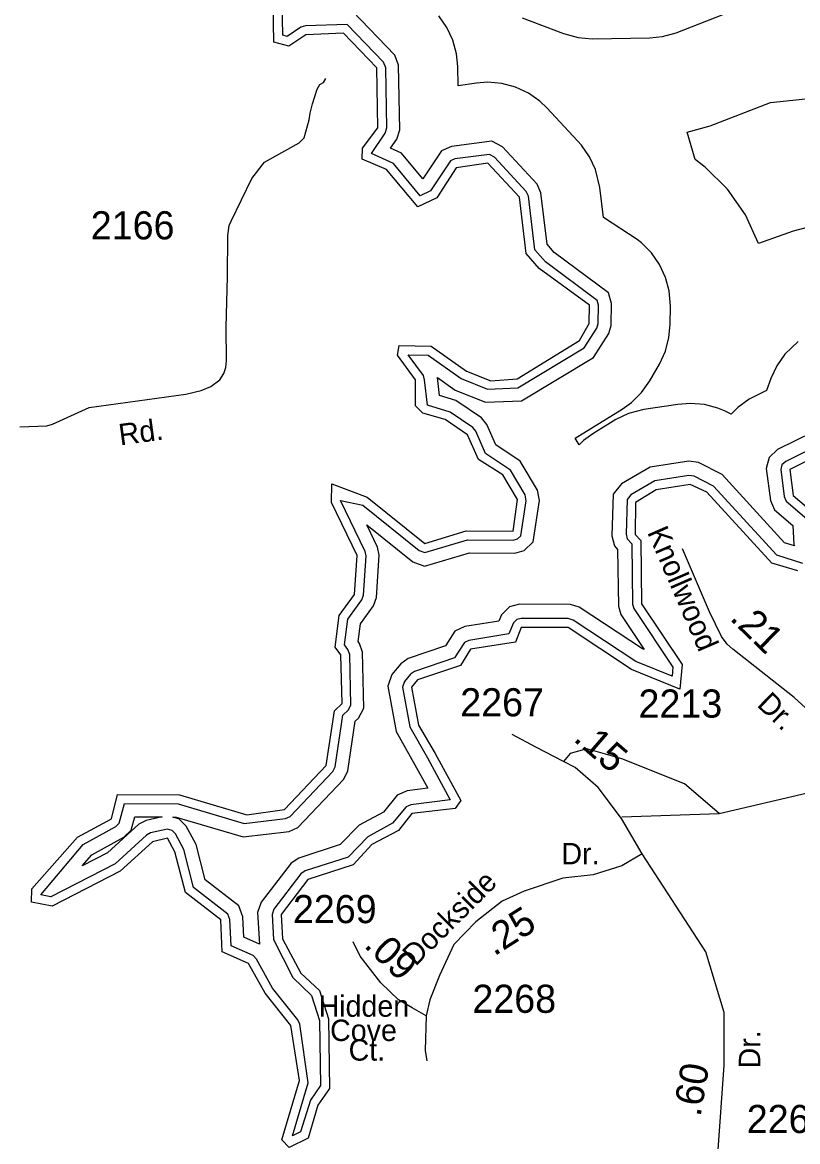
# Model space of a CAD drawing. Extents: x 1473865 to 1648260, y 639067 to 773536.
# Drawn here: x 1606874 to 1610318, y 689997 to 694968 of the extents above; entities that cross this region are included whole.
import ezdxf

# ---------------------------------------------------------------- set-up
doc = ezdxf.new("R2010")
doc.units = 0
for name, color, linetype in [('Exist Hydrographic Buffer Line', 7, 'Continuous'), ('Exist Hydrographic Creek Double Shore', 7, 'Continuous'), ('Exist Hydrographic Lake Shore', 7, 'Continuous'), ('Exist Road Non-System Type 51', 7, 'Continuous'), ('Exist Road Secondary Mileage Hundredths English Label', 7, 'Continuous'), ('Exist Road Secondary Type 51 Attributed', 7, 'Continuous'), ('Exist Road Secondary Type 51 Label', 7, 'Continuous'), ('Exist Road Secondary Type 51 Number Label', 7, 'Continuous')]:
    doc.layers.add(name, color=color, linetype=linetype)

msp = doc.modelspace()

# ---------------------------------------------------------------- linework, layer by layer
at = {"layer": 'Exist Hydrographic Buffer Line'}
for points in [[(1608317.4, 694959.2), (1608131.6, 694953), (1608110.6, 694946.1), (1608050.7, 694905.4), (1608030.5, 694910.7), (1608026.1, 695133.4)], [(1608352.8, 691863.9), (1608367.8, 691878), (1608391.3, 691921.7), (1608385.3, 692170.5), (1608372.2, 692209.2), (1608365.6, 692218.4), (1608375.6, 692296.3), (1608433.8, 692376.6), (1608446.8, 692413), (1608458.7, 692602.1), (1608452, 692636.6), (1608403.9, 692736.1), (1608608.8, 692571.8), (1608660.4, 692553.5), (1608859.9, 692611.8), (1609061.3, 692610.8), (1609103.9, 692622.2), (1609142.6, 692661), (1609171, 692844.8), (1609162.3, 692889.8), (1609085.3, 693019.4), (1608977.7, 693092.2), (1608938.1, 693182.4), (1608913.4, 693212), (1608799.5, 693289), (1608727, 693311.2), (1608717.7, 693390.6), (1608717.7, 693390.6), (1608796.4, 693334.7), (1608930.8, 693281.5), (1609091.5, 693287.3), (1609411.4, 693479.5), (1609479.8, 693586.7), (1609489.5, 693621.7), (1609490.6, 693719), (1609478.3, 693766.4), (1609236.7, 693946.5), (1609205.4, 693982.6), (1609177.9, 694211.3), (1609161.5, 694249), (1609007.1, 694415.1), (1608960.3, 694440.6), (1608779.7, 694417.3), (1608736.7, 694398), (1608653.8, 694273), (1608558.8, 694387.2), (1608510, 694409.9), (1608537.1, 694449.9), (1608550.7, 694490.7), (1608545.3, 694777.2), (1608528.4, 694822.4), (1608341.1, 695017.4)], [(1609094.7, 694987.5), (1609277.7, 694918.2), (1609342.7, 694900.4), (1609405.2, 694894.9), (1609662, 694899.8), (1609717.7, 694905.2), (1609778.3, 694921.4), (1610092.6, 695044)], [(1608297.6, 691890.8), (1608321.6, 691913.4), (1608333.5, 691935.5), (1608328.1, 692160.4), (1608320.6, 692182.6), (1608305.7, 692203.1), (1608320.5, 692318.1), (1608382.5, 692403.6), (1608390, 692424.6), (1608401, 692598.4), (1608397.1, 692618.3), (1608287.3, 692845.2), (1608386.1, 692824), (1608637.1, 692622.7), (1608662.1, 692613.9), (1608851.9, 692669.3), (1609054, 692668.3), (1609074.1, 692673.7), (1609088.7, 692688.3), (1609112.7, 692843.7), (1609107.8, 692869), (1609042.5, 692979.1), (1608931.7, 693053.9), (1608888.8, 693151.9), (1608874.5, 693168.9), (1608774.5, 693236.6), (1608674.3, 693267.3), (1608661.2, 693379.8), (1608655.7, 693400.1), (1608587.7, 693491.8), (1608677, 693489.9), (1608824, 693385.6), (1608940.8, 693339.3), (1609074.7, 693344.2), (1609370.2, 693521.8), (1609426.7, 693610.4), (1609432.2, 693629.9), (1609433.1, 693712), (1609427.8, 693732.5), (1609197.4, 693904.2), (1609150.4, 693958.3), (1609121.9, 694196.1), (1609112.8, 694217.1), (1608971.4, 694369.2), (1608949.2, 694381.3), (1608795.5, 694361.5), (1608775.4, 694352.4), (1608687.6, 694220), (1608641.8, 694197.6), (1608522.9, 694340.5), (1608424.6, 694386.2), (1608485.1, 694475.5), (1608493.1, 694499.5), (1608488.1, 694766.2), (1608478.8, 694791.1), (1608317.4, 694959.2)], [(1610320.6, 693550.1), (1610261.4, 693493.9), (1610225.4, 693442.6), (1610199.1, 693386.1), (1610179.4, 693332.5), (1610123.6, 693304.9), (1610103.1, 693294), (1610051.7, 693257.9), (1610022.3, 693228.5), (1609992.7, 693242.2), (1609964.3, 693253.9), (1609903.7, 693270.1), (1609841.1, 693275.6), (1609786.4, 693271.5), (1609635.4, 693248.2), (1609567, 693230.7), (1609510.1, 693204.1), (1609408.2, 693140.9), (1609366.8, 693111), (1609347.6, 693091.9), (1609330.5, 693120.9), (1609538.8, 693249.8), (1609580.5, 693280), (1609624.9, 693324.4), (1609660.9, 693375.8), (1609704, 693450.6), (1609730.4, 693507.3), (1609746.6, 693567.9), (1609752.2, 693626), (1609753.2, 693708.1), (1609747.6, 693775), (1609731.4, 693835.6), (1609704.9, 693892.5), (1609668.9, 693943.8), (1609624.5, 693988.2), (1609604.7, 694003.6), (1609455.5, 694101.3), (1609439.6, 694234.3), (1609420.4, 694314.5), (1609393.9, 694371.4), (1609357.9, 694422.8), (1609205.8, 694587.1), (1609173.5, 694617.7), (1609122.1, 694653.7), (1609065.2, 694680.2), (1609004.6, 694696.4), (1608942.2, 694701.9), (1608891.4, 694698.4), (1608809.6, 694686.7), (1608808, 694772.2), (1608802.7, 694828), (1608786.4, 694888.6), (1608759.9, 694945.5), (1608723.9, 694996.9)], [(1610395, 694066.1), (1610297.5, 694039.9), (1610144.9, 693986.1), (1610086, 694112.5), (1610006, 694226.7), (1609907.4, 694325.3), (1609863.5, 694359.6), (1609826.7, 694480.6), (1609928.8, 694508), (1610197, 694612.4), (1610381.5, 694631.5)], [(1610385.3, 693147.8), (1610229, 693070.6), (1610192.1, 693035.9), (1610178.9, 692986.5), (1610197, 692844.7), (1610215.5, 692802.7), (1610296.8, 692733), (1610301.7, 692648.8), (1610303.8, 692643.4), (1610260.4, 692657.2), (1609983.4, 692959.5), (1609877.1, 693013.1), (1609834.6, 693019), (1609662.4, 692992.6), (1609535.2, 692917.9), (1609498, 692872.1), (1609492.7, 692687.5), (1609504, 692643.7), (1609518.5, 692627.2), (1609522.1, 692375.4), (1609532.2, 692338.3), (1609636.2, 692182.5), (1609628.4, 692185.6), (1609348.3, 692371.2), (1609308.6, 692383.1), (1609082.1, 692384.1), (1609037.4, 692372.2), (1609001.8, 692336.5), (1608990.3, 692308.4), (1608839.2, 692284.2), (1608795.1, 692264), (1608753.1, 692198.3), (1608587.7, 692142.2), (1608555.1, 692119.8), (1608516, 692071.3), (1608498, 692020.2), (1608534.4, 691817.9), (1608618, 691670.4), (1608674.8, 691566.3), (1608582.8, 691555.1), (1608538.9, 691536.2), (1608477.8, 691460.4), (1608369.6, 691402.4), (1608286.5, 691316), (1608102.1, 691256.6), (1608067.6, 691233.5), (1607934.9, 691060.5), (1607919.2, 691014.4), (1607928.2, 690874.7)], [(1610436, 693102.4), (1610265.4, 693018.1), (1610248.5, 693002.2), (1610243.2, 692982.2), (1610258.5, 692861.8), (1610267.6, 692841.3), (1610358.3, 692763.5)], [(1610341.2, 692565.2), (1610225.2, 692602.1), (1609944.6, 692908.3), (1609858, 692951.9), (1609835, 692955.2), (1609684, 692931.9), (1609577, 692869.2), (1609560.5, 692848.9), (1609556.1, 692694.6), (1609561.5, 692674), (1609581.3, 692651.3), (1609585.1, 692384.4), (1609590.5, 692364.9), (1609763.9, 692105), (1609760.3, 692064.4), (1609598.9, 692129.4), (1609321.2, 692313.3), (1609299.2, 692319.9), (1609090.2, 692320.9), (1609070.1, 692315.5), (1609055.5, 692300.8), (1609035.4, 692251.6), (1608857.7, 692223.2), (1608838.3, 692214.3), (1608794.4, 692145.6), (1608616.3, 692085.2), (1608598.5, 692073), (1608572, 692040.1), (1608563.2, 692015), (1608594.7, 691839.7), (1608673.3, 691701.1), (1608774.9, 691514.8), (1608599.5, 691493.4), (1608578.3, 691484.3), (1608519, 691410.8), (1608408.2, 691351.4), (1608321, 691260.8), (1608129.9, 691199.1), (1608111.4, 691186.8), (1607991.4, 691030.2), (1607983.1, 691005.9), (1607990.2, 690894.9), (1608075.7, 690726.1), (1608159.2, 690645.5), (1608194.2, 690535.7), (1608198, 690245.7), (1608154.1, 690181.6), (1608109.8, 690040.5), (1608074.2, 690023.1), (1608143.4, 690257.7), (1608106.6, 690518.8), (1608098.3, 690537.7), (1607985.4, 690678.5), (1607914.1, 690808.2), (1607899.1, 690823.5), (1607801, 690867.1), (1607796.1, 690983.5), (1607786.7, 691007.5), (1607634.4, 691126.4), (1607590.8, 691294.6), (1607554.1, 691363.7), (1607539.1, 691379), (1607519.1, 691384.4), (1607443.4, 691368.3), (1607424.9, 691358.7), (1607286, 691230.7), (1607001.2, 691084.8), (1606955.6, 691093.9), (1607144.3, 691317.4), (1607289.2, 691396.3), (1607304.8, 691411.4), (1607328.2, 691499), (1607566.2, 691497), (1607859.8, 691410.5), (1608043.5, 691432.1), (1608063.9, 691441.1), (1608253.1, 691640.7), (1608263.5, 691661.2), (1608297.6, 691890.8)], [(1607542.8, 691438.6), (1607557.5, 691438.5), (1607854.8, 691350.9), (1608059.1, 691375), (1608098.3, 691392.3), (1608301.5, 691606.6), (1608320, 691643.3), (1608352.8, 691863.9)], [(1607494.7, 691439), (1607423.5, 691423.9), (1607391, 691407.1), (1607252.2, 691279.2), (1607140.2, 691221.8), (1607182, 691271.2), (1607324.2, 691348.7), (1607357.1, 691380.7), (1607373, 691440.1), (1607494.7, 691439)], [(1607928.2, 690874.7), (1607857.9, 690905.9), (1607854.1, 690995.7), (1607835.5, 691043.7), (1607686.1, 691160.3), (1607645.7, 691316), (1607601.9, 691398.5), (1607569.8, 691431.4), (1607542.8, 691438.6)]]:
    msp.add_lwpolyline(points, dxfattribs=at)
at = {"layer": 'Exist Hydrographic Creek Double Shore'}
msp.add_lwpolyline([(1608300.2, 694919.5), (1608133.2, 694913), (1608058.1, 694862), (1607991.2, 694879.8), (1607986.1, 695132.6)], dxfattribs=at)
at = {"layer": 'Exist Hydrographic Lake Shore'}
for points in [[(1609170.1, 693874.5), (1609112.2, 693941.3), (1609082.1, 694191.4), (1608942.1, 694341.9), (1608801.1, 694321.8), (1608715.1, 694189), (1608631.1, 694148), (1608492.1, 694314.9), (1608384.1, 694359.8), (1608385.2, 694409), (1608453.1, 694499.5), (1608448.1, 694765.5), (1608300.2, 694919.5)], [(1610319.1, 692531.7), (1610203.2, 692566.9), (1609915.2, 692881.3), (1609841.1, 692915.6), (1609690.1, 692892.4), (1609598.2, 692835.2), (1609596.1, 692694.1), (1609621.1, 692667.3), (1609625.1, 692384.9), (1609805.2, 692115.4), (1609795.1, 692007.3), (1609580.1, 692093.7), (1609299.1, 692279.9), (1609090.1, 692280.8), (1609064.1, 692215.7), (1608864.1, 692183.7), (1608821.1, 692112.3), (1608629.1, 692047.3), (1608603.1, 692015), (1608634.1, 691847), (1608708.1, 691720.8), (1608822.1, 691511.6), (1608796.1, 691476.1), (1608604.1, 691453.7), (1608545.1, 691379.4), (1608427.1, 691316.2), (1608343.1, 691225.9), (1608142.1, 691161.1), (1608023.1, 691005.9), (1608030.1, 690897.5), (1608111.1, 690744.9), (1608194.1, 690667.7), (1608234, 690542.2), (1608238, 690233.5), (1608187.1, 690159), (1608143.1, 690012.2), (1608059, 689971.2), (1608027, 690004.7), (1608105.1, 690269), (1608067, 690512.6), (1607952.1, 690656.2), (1607879.1, 690788.9), (1607762.1, 690840.5), (1607756.1, 690981.8), (1607599.1, 691103.1), (1607552, 691284.6), (1607519.1, 691344.3), (1607452.1, 691329.3), (1607309.1, 691197.6), (1607007.1, 691042.8), (1606915.1, 691061.1), (1606916.1, 691120.2), (1607119.1, 691349.1), (1607270.1, 691431.4), (1607297.1, 691539.2), (1607572.1, 691536.9), (1607871.1, 691448.9), (1608038.1, 691471.7), (1608224.1, 691668.2), (1608260.1, 691910.4), (1608294.1, 691942.5), (1608288.1, 692159.3), (1608264.1, 692192.6), (1608282.1, 692333.3), (1608350.1, 692427.1), (1608361.1, 692600.9), (1608247.1, 692836.2), (1608248.1, 692918.3), (1608406.1, 692859.3), (1608662.1, 692653.9), (1608846.1, 692709.3), (1609054.2, 692708.3), (1609073.1, 692849), (1609008.1, 692958.7), (1608900.2, 693026.6), (1608852.1, 693135.8), (1608752.1, 693203.5), (1608653.2, 693231.8), (1608620.2, 693265.3), (1608621.1, 693380.1), (1608540.1, 693490.1), (1608548.1, 693532.6), (1608690.1, 693529.7), (1608847.2, 693418.2), (1608955.1, 693376.6), (1609072.1, 693384.1), (1609349.1, 693555.8), (1609392.2, 693630.4), (1609393.1, 693712.5), (1609170.1, 693874.5)], [(1610468.1, 693073.6), (1610283.1, 692982.2), (1610298.1, 692867), (1610397.1, 692782.9)]]:
    msp.add_lwpolyline(points, dxfattribs=at)
at = {"layer": 'Exist Road Non-System Type 51'}
for points in [[(1607801.1, 694085.5), (1607893.7, 694275.1), (1607949.1, 694347.6), (1608103.4, 694433.4), (1608125.7, 694455.1), (1608148.3, 694534.9), (1608152.5, 694564.8), (1608162.8, 694606.8), (1608183.3, 694670.7), (1608195.3, 694692.6), (1608211.3, 694700.5), (1608221.5, 694718.3)], [(1609970.2, 691454.2), (1609815.8, 691586.6), (1609536.4, 691697), (1609382, 691741.1), (1609307.3, 691721.5), (1609277.9, 691684.7)], [(1609970.2, 691454.2), (1610361.6, 691546.1)], [(1609536.4, 691439.4), (1609970.2, 691454.2)], [(1608667.6, 690556.5), (1608663.9, 690401.2), (1608670.9, 690355.7)]]:
    msp.add_lwpolyline(points, dxfattribs=at)
at = {"layer": 'Exist Road Secondary Type 51 Attributed'}
for points in [[(1606862.9, 693171.2), (1606982.5, 693175.6), (1607008.4, 693183.3), (1607171, 693258.2), (1607599.6, 693317.2), (1607667.6, 693333.6), (1607711.7, 693350.4), (1607752, 693380), (1607768.3, 693407.8), (1607778.5, 693435.9), (1607781.1, 693464.4), (1607779.7, 693613.7), (1607785.2, 693837.7), (1607786.6, 694021.6), (1607792.9, 694065.7), (1607801.1, 694085.5)], [(1610504.2, 691785.8), (1610302.7, 691970.2), (1610030, 692183.9), (1610004.3, 692206.1), (1609980.3, 692240.2), (1609927.2, 692350.7), (1609806.4, 692629.2)], [(1609626.8, 691276), (1609535.8, 691432.5), (1609431.8, 691569.9), (1609329.8, 691658.2), (1609277.9, 691684.7), (1609155.3, 691748.5), (1609049.3, 691805.5)], [(1609626.8, 691276), (1609537, 691221.4), (1609409.1, 691181.5), (1609275.5, 691166.8), (1609102.5, 691109.1), (1609005.9, 691065.4), (1608888.1, 690973), (1608790.6, 690872.5), (1608727.1, 690735.2), (1608684, 690627.6), (1608667.6, 690556.5)], [(1610182.4, 688297.7), (1610170.3, 688644.6), (1610131.2, 688776), (1610004.5, 688988), (1609937.8, 689176.2), (1609911.4, 689250.2), (1609902.2, 689487.2), (1609957.4, 689821.1), (1609963, 689940), (1609992.4, 690336.2), (1609991.8, 690570.9), (1609910.3, 690839.4), (1609626.8, 691276)], [(1608667.6, 690556.5), (1608606.1, 690591.4), (1608544.9, 690627.2), (1608466.4, 690702.3), (1608375.3, 690821.2), (1608343.6, 690884.7)]]:
    msp.add_lwpolyline(points, dxfattribs=at)

# ---------------------------------------------------------------- texts
at = {"layer": 'Exist Road Secondary Mileage Hundredths English Label'}
for s, rotation, p in [('.21', 315.8673, (1610012.7, 692317.1)), ('.15', 319.102, (1609317.4, 691780.3)), ('.25', 32.4127, (1608970, 690818.7)), ('.09', 316.2659, (1608387, 690864.4)), ('.60', 80.1879, (1609886.3, 690104.5))]:
    msp.add_text(s, height=125, rotation=rotation, dxfattribs=at).set_placement(p)
at = {"layer": 'Exist Road Secondary Type 51 Label'}
for s, rotation, p in [('Rd.', 7.8332, (1607308.7, 693088.8)), ('Knollwood', 293.4446, (1609648.3, 692703.9)), ('Dr.', 315.8673, (1610133.1, 691934.2)), ('Dockside', 45.0257, (1608620, 690772.8)), ('Dr.', 90, (1610151.8, 690322.2))]:
    msp.add_text(s, height=95, rotation=rotation, dxfattribs=at).set_placement(p)
for s, p in [('Dr.', (1609268.8, 691228.9)), ('Hidden', (1608189.7, 690551.7)), ('Cove', (1608241.2, 690444)), ('Ct.', (1608323.3, 690356.8))]:
    msp.add_text(s, height=95, dxfattribs=at).set_placement(p)
at = {"layer": 'Exist Road Secondary Type 51 Number Label'}
for s, p in [('2166', (1607178, 694004.2)), ('2267', (1608819.3, 691885.8)), ('2213', (1609611.3, 691880.2)), ('2269', (1608076, 690967.4)), ('2268', (1608873.2, 690569.1)), ('2267', (1610092.1, 690035.2))]:
    msp.add_text(s, height=125, dxfattribs=at).set_placement(p)

doc.saveas('drawing.dxf')
